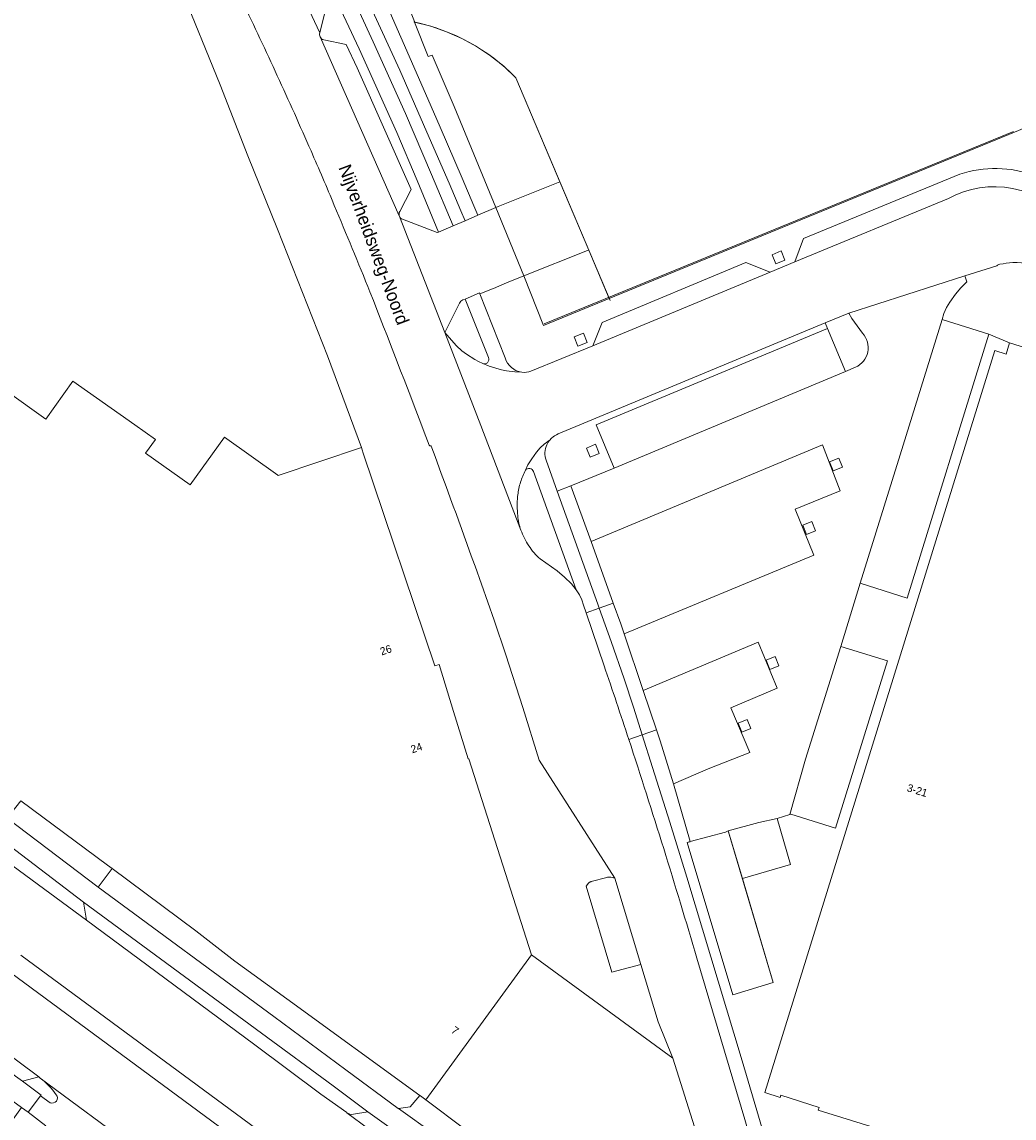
# Model space of a CAD drawing. Header units: metres. Extents: x 151448 to 154749, y 463108 to 465296.
# Tile 280 of 449: x 154207 to 154304, y 463600 to 463706. Entities that reach past the tile are written whole.
import ezdxf
from ezdxf.enums import TextEntityAlignment as Align

# ---------------------------------------------------------------- set-up
doc = ezdxf.new("R2010")
doc.units = ezdxf.units.M
for name, color, linetype, lineweight in [('B-PV-GR-GROENVOORZIENING-GV', 253, 'Continuous', 9), ('B-PV-GR-HAAG-GV', 253, 'Continuous', 9), ('B-PV-IE-TERREINAFSCHEIDING_KUNSTMATIG_HEKWERK-G', 253, 'Continuous', 9), ('B-PV-IE-TERREINAFSCHEIDING_KUNSTMATIG_MUUR-G', 253, 'Continuous', 9), ('B-PV-OG-BEBOUWING-GV', 1, 'Continuous', 9), ('B-PV-OG-BEBOUWING-T18', 2, 'Continuous', 9), ('B-PV-OG-TERREIN_BEGROEID-GV', 253, 'Continuous', 9), ('B-PV-OG-TERREIN_ERF-GV', 253, 'Continuous', 9), ('B-PV-OG-TOPOGRAFIE-T18', 2, 'Continuous', 9), ('B-PV-VH-GESLOTENVERHARDING_ASFALT-GV', 253, 'Continuous', 9), ('B-PV-VH-OPENVERHARDING_BETONSTRAATSTEEN-GV', 253, 'Continuous', 9), ('B-PV-VH-OPENVERHARDING_TEGEL-GV', 253, 'Continuous', 9)]:
    doc.layers.add(name, color=color, linetype=linetype, lineweight=lineweight)
doc.styles.add('Drong', font='txt', dxfattribs={"height": 1.8})

msp = doc.modelspace()

# ---------------------------------------------------------------- linework, layer by layer
at = {"layer": 'B-PV-GR-GROENVOORZIENING-GV', "flags": 128}
for points in [[(154281.459, 463683.116), (154281.103, 463684.008), (154280.212, 463683.65), (154280.569, 463682.76)], [(154262.263, 463675.137), (154261.907, 463676.029), (154261.016, 463675.671), (154261.373, 463674.781)], [(154263.435, 463664.345), (154263.079, 463665.237), (154262.188, 463664.879), (154262.545, 463663.989)], [(154287.036, 463663.014), (154286.68, 463663.906), (154285.789, 463663.548), (154286.146, 463662.658)], [(154284.433, 463656.853), (154284.077, 463657.745), (154283.186, 463657.387), (154283.543, 463656.497)], [(154280.887, 463643.745), (154280.531, 463644.637), (154279.64, 463644.279), (154279.997, 463643.389)], [(154278.17, 463637.637), (154277.814, 463638.529), (154276.923, 463638.171), (154277.28, 463637.281)]]:
    msp.add_lwpolyline(points, close=True, dxfattribs=at)
for points in [[(154195.53, 463621.853), (154197.531, 463620.407), (154236.567, 463591.585), (154237.723, 463593.229), (154207.295, 463615.656)], [(154240.993, 463600.438), (154237.627, 463602.952), (154230.655, 463608.083), (154213.386, 463620.791), (154213.684, 463619.048), (154229.869, 463607.026), (154236.417, 463602.163), (154238.936, 463600.352), (154238.941, 463600.348)], [(154209.186, 463603.703), (154209.031, 463603.817), (154207.445, 463603.42), (154209.264, 463602.063), (154209.204, 463601.983)], [(154209.204, 463601.983), (154210.145, 463601.321)], [(154239.581, 463600.191), (154240.993, 463600.438)]]:
    msp.add_lwpolyline(points, dxfattribs=at)
at = {"layer": 'B-PV-GR-GROENVOORZIENING-GV'}
for points in [[(154210.743, 463602.097, 0.0755577), (154209.186, 463603.703)], [(154210.145, 463601.321, 0.7729647), (154210.743, 463602.097)], [(154238.941, 463600.348, 0.1987434), (154239.581, 463600.191)]]:
    msp.add_lwpolyline(points, format="xyb", dxfattribs=at)
at = {"layer": 'B-PV-GR-HAAG-GV', "flags": 128}
for points in [[(154195.53, 463621.853), (154197.531, 463620.407), (154236.567, 463591.585), (154237.723, 463593.229), (154207.295, 463615.656)], [(154230.655, 463608.083), (154213.386, 463620.791), (154213.684, 463619.048), (154229.869, 463607.026), (154236.417, 463602.163), (154238.936, 463600.352), (154238.941, 463600.348)], [(154239.581, 463600.191), (154240.993, 463600.438), (154237.627, 463602.952), (154230.655, 463608.083)], [(154209.031, 463603.817), (154207.445, 463603.42), (154209.264, 463602.063), (154209.204, 463601.983), (154210.145, 463601.321)], [(154209.186, 463603.703), (154209.031, 463603.817)]]:
    msp.add_lwpolyline(points, dxfattribs=at)
at = {"layer": 'B-PV-GR-HAAG-GV'}
for points in [[(154210.743, 463602.097, 0.0755577), (154209.186, 463603.703)], [(154210.145, 463601.321, 0.7729647), (154210.743, 463602.097)], [(154238.941, 463600.348, 0.1987434), (154239.581, 463600.191)]]:
    msp.add_lwpolyline(points, format="xyb", dxfattribs=at)
at = {"layer": 'B-PV-IE-TERREINAFSCHEIDING_KUNSTMATIG_HEKWERK-G'}
msp.add_lwpolyline([(154255.357, 463700.83, 0.1477362), (154245.434, 463706.252)], format="xyb", dxfattribs=at)
at = {"layer": 'B-PV-IE-TERREINAFSCHEIDING_KUNSTMATIG_HEKWERK-G', "flags": 128}
for points in [[(154255.357, 463700.83), (154264.486, 463679.187)], [(154258.103, 463676.938), (154303.652, 463695.597)]]:
    msp.add_lwpolyline(points, dxfattribs=at)
at = {"layer": 'B-PV-IE-TERREINAFSCHEIDING_KUNSTMATIG_MUUR-G', "flags": 128}
msp.add_lwpolyline([(154275.684, 463627.58), (154275.948, 463627.713), (154280.337, 463612.991), (154276.422, 463611.79), (154271.986, 463626.57), (154272.255, 463626.661)], dxfattribs=at)
at = {"layer": 'B-PV-OG-BEBOUWING-GV', "flags": 128}
for points in [[(154347.558, 463581.104), (154369.924, 463653.116), (154368.817, 463653.459), (154369.155, 463654.56), (154303.265, 463675.093), (154302.928, 463673.998), (154301.822, 463674.343), (154279.526, 463602.298), (154281.009, 463601.837), (154281.075, 463602.046), (154284.777, 463600.863), (154284.692, 463600.587), (154294.41, 463597.593)], [(154207.302, 463630.64), (154215.723, 463624.367), (154216.149, 463624.05), (154224.283, 463617.991), (154228.072, 463615.072), (154233.115, 463611.405), (154246.035, 463602.011), (154246.09, 463601.971), (154246.607, 463601.595), (154256.854, 463615.687), (154250.795, 463634.714), (154250.73, 463634.694), (154249.304, 463639.308), (154247.899, 463643.855), (154247.489, 463643.728), (154240.541, 463664.377), (154240.437, 463664.687), (154240.353, 463664.937), (154232.267, 463662.202), (154232.25, 463662.254), (154227.061, 463665.937), (154223.736, 463661.289), (154219.412, 463664.371), (154220.385, 463665.695), (154218.359, 463667.128), (154212.34, 463671.385), (154209.711, 463667.668), (154201.946, 463673.23)]]:
    msp.add_lwpolyline(points, dxfattribs=at)
at = {"layer": 'B-PV-OG-TERREIN_BEGROEID-GV', "flags": 128}
for points in [[(154253.416, 463688.219), (154249.361, 463698.038), (154247.214, 463703.025), (154246.833, 463702.875), (154245.513, 463706.235), (154245.496, 463706.278), (154244.094, 463709.847), (154243.331, 463711.577), (154241.561, 463710.791), (154246.794, 463698.773), (154247.992, 463696.023), (154250.132, 463691.077), (154251.271, 463688.384), (154251.657, 463687.471)], [(154241.561, 463710.791), (154240.141, 463710.161), (154244.076, 463701.57), (154245.51, 463698.287), (154246.711, 463695.538), (154248.864, 463690.597), (154250.011, 463687.907), (154250.42, 463686.945), (154251.657, 463687.471), (154251.271, 463688.384), (154250.132, 463691.077), (154247.992, 463696.023), (154246.794, 463698.773)]]:
    msp.add_lwpolyline(points, close=True, dxfattribs=at)
for points in [[(154244.329, 463687.097), (154247.701, 463685.791), (154247.825, 463685.84), (154245.763, 463690.856), (154243.791, 463695.515), (154240.151, 463703.648), (154237.63, 463709.044), (154237.54, 463709.003), (154237.187, 463708.761), (154236.328, 463705.187)], [(154236.702, 463704.515), (154238.877, 463704.069), (154239.954, 463701.787), (154245.183, 463689.972), (154244.079, 463687.826)], [(154244.026, 463687.417), (154244.05, 463687.363)]]:
    msp.add_lwpolyline(points, dxfattribs=at)
at = {"layer": 'B-PV-OG-TERREIN_BEGROEID-GV'}
for points in [[(154236.328, 463705.187, 0.1942529), (154236.342, 463704.806)], [(154236.342, 463704.806, 0.2412254), (154236.702, 463704.515)], [(154244.079, 463687.826, 0.2032344), (154244.026, 463687.417)], [(154244.05, 463687.363, 0.2000176), (154244.329, 463687.097)]]:
    msp.add_lwpolyline(points, format="xyb", dxfattribs=at)
at = {"layer": 'B-PV-OG-TERREIN_ERF-GV', "flags": 128}
for points in [[(154245.496, 463706.278), (154245.513, 463706.235), (154247.088, 463705.829), (154248.624, 463705.293), (154250.11, 463704.631), (154251.536, 463703.848), (154252.892, 463702.949), (154254.169, 463701.941), (154255.357, 463700.83), (154259.615, 463690.734), (154262.417, 463684.092), (154264.401, 463679.387), (154303.759, 463695.53), (154316.541, 463700.924), (154343.585, 463788.282)], [(154201.946, 463673.23), (154209.711, 463667.668), (154212.34, 463671.385), (154218.359, 463667.128), (154220.385, 463665.695), (154219.412, 463664.371), (154223.736, 463661.289), (154227.061, 463665.937), (154232.25, 463662.254), (154232.267, 463662.202), (154240.353, 463664.937), (154237.078, 463673.831), (154232.203, 463686.115), (154229.331, 463693.249), (154226.638, 463700.138), (154222.809, 463709.613)], [(154289.007, 463676.027), (154287.972, 463677.45), (154287.676, 463677.983), (154285.361, 463677.02), (154285.586, 463676.479), (154287.354, 463672.306), (154288.304, 463672.724)]]:
    msp.add_lwpolyline(points, dxfattribs=at)
for points in [[(154253.416, 463688.219), (154253.642, 463688.32), (154259.615, 463690.734), (154255.357, 463700.83), (154254.169, 463701.941), (154252.892, 463702.949), (154251.536, 463703.848), (154250.11, 463704.631), (154248.624, 463705.293), (154247.088, 463705.829), (154245.513, 463706.235), (154246.833, 463702.875), (154247.214, 463703.025), (154249.361, 463698.038)], [(154262.417, 463684.092), (154259.615, 463690.734), (154253.642, 463688.32), (154253.416, 463688.219), (154256.136, 463681.609), (154262.286, 463684.04)], [(154262.417, 463684.092), (154262.286, 463684.04), (154256.136, 463681.609), (154258.037, 463676.777), (154264.401, 463679.387)], [(154255.74, 463594.72), (154269.625, 463584.457), (154274.989, 463591.684), (154270.587, 463605.636), (154256.854, 463615.687), (154246.607, 463601.595), (154246.09, 463601.971)]]:
    msp.add_lwpolyline(points, close=True, dxfattribs=at)
at = {"layer": 'B-PV-OG-TERREIN_ERF-GV'}
msp.add_lwpolyline([(154288.304, 463672.724, 0.5119029), (154289.007, 463676.027)], format="xyb", dxfattribs=at)
at = {"layer": 'B-PV-VH-GESLOTENVERHARDING_ASFALT-GV', "flags": 128}
for points in [[(154168.707, 463633.18), (154175.679, 463628.323), (154203.011, 463608.289), (154209.031, 463603.817), (154209.186, 463603.703), (154218.729, 463596.66), (154218.805, 463596.604), (154232.754, 463586.318), (154233.942, 463585.442), (154261.005, 463565.485), (154280.923, 463550.577), (154317.424, 463522.277), (154321.294, 463527.487), (154284.421, 463555.998), (154279.879, 463559.42), (154275.322, 463562.822), (154237.741, 463590.718)], [(154279.052, 463570.712), (154249.462, 463592.575), (154238.941, 463600.348), (154238.936, 463600.352), (154236.417, 463602.163), (154229.869, 463607.026), (154213.684, 463619.048), (154202.354, 463627.349)], [(154237.741, 463590.718), (154236.567, 463591.585), (154197.531, 463620.407), (154195.53, 463621.853)], [(154207.295, 463615.656), (154237.723, 463593.229), (154238.898, 463592.363), (154278.011, 463563.328), (154285.246, 463557.935), (154323.013, 463529.866), (154326.92, 463535.068), (154318.949, 463541.006), (154315.65, 463543.502)]]:
    msp.add_lwpolyline(points, dxfattribs=at)
at = {"layer": 'B-PV-VH-OPENVERHARDING_BETONSTRAATSTEEN-GV', "flags": 128}
for points in [[(154234.511, 463715.441), (154233.801, 463715.368), (154231.028, 463716.51), (154236.328, 463705.187), (154237.187, 463708.761), (154237.54, 463709.003), (154237.63, 463709.044), (154239.052, 463709.677), (154240.141, 463710.161), (154241.561, 463710.791), (154243.331, 463711.577), (154240.405, 463718.206), (154240.302, 463718.159), (154238.661, 463717.405), (154237.252, 463716.758), (154236.035, 463716.178)], [(154262.81, 463674.786), (154280.02, 463681.964), (154277.658, 463682.896), (154263.712, 463677.066)], [(154301.241, 463675.923), (154296.727, 463677.347), (154292.651, 463664.209), (154288.765, 463651.767), (154293.326, 463650.314)], [(154287.354, 463672.306), (154285.586, 463676.479), (154263.136, 463667.146), (154264.895, 463662.918)], [(154265.86, 463646.826), (154284.283, 463654.48), (154282.456, 463658.929), (154286.825, 463660.724), (154285.123, 463665.173), (154262.65, 463655.8), (154264.808, 463649.813), (154265.526, 463647.822)], [(154287.036, 463663.014), (154286.146, 463662.658), (154285.789, 463663.548), (154286.68, 463663.906)], [(154284.433, 463656.853), (154283.543, 463656.497), (154283.186, 463657.387), (154284.077, 463657.745)], [(154267.708, 463641.329), (154265.86, 463646.826), (154265.526, 463647.822), (154264.808, 463649.813), (154263.444, 463649.339), (154264.6, 463646.102), (154265.849, 463642.463), (154266.759, 463639.704), (154267.614, 463637.031), (154268.992, 463637.509)], [(154270.633, 463632.266), (154274.025, 463633.724), (154278.06, 463635.324), (154276.225, 463639.653), (154280.696, 463641.569), (154278.851, 463646.017), (154267.708, 463641.329), (154268.992, 463637.509), (154269.346, 463636.456)], [(154281.936, 463629.294), (154282.05, 463629.329), (154286.379, 463627.965), (154291.405, 463644.207), (154286.879, 463645.62), (154283.46, 463634.675)], [(154280.887, 463643.745), (154279.997, 463643.389), (154279.64, 463644.279), (154280.531, 463644.637)], [(154278.17, 463637.637), (154277.28, 463637.281), (154276.923, 463638.171), (154277.814, 463638.529)], [(154214.82, 463622.239), (154216.149, 463624.05), (154215.723, 463624.367), (154207.302, 463630.64), (154205.959, 463628.956)], [(154277.332, 463623.069), (154281.997, 463624.458), (154280.71, 463628.919), (154278.936, 463628.506), (154275.949, 463627.715)], [(154213.684, 463619.048), (154213.386, 463620.791), (154204.316, 463627.681), (154202.354, 463627.349)], [(154276.422, 463611.79), (154280.337, 463612.991), (154277.332, 463623.069), (154275.949, 463627.715), (154275.683, 463627.577), (154272.254, 463626.663), (154271.986, 463626.57)], [(154203.202, 463606.444), (154207.445, 463603.42), (154209.031, 463603.817), (154203.011, 463608.289)]]:
    msp.add_lwpolyline(points, close=True, dxfattribs=at)
for points in [[(154236.328, 463705.187), (154231.028, 463716.51)], [(154222.809, 463709.613), (154226.638, 463700.138), (154229.331, 463693.249), (154232.203, 463686.115), (154237.078, 463673.831), (154240.353, 463664.937), (154240.437, 463664.687), (154240.541, 463664.377), (154247.489, 463643.728), (154247.899, 463643.855), (154249.304, 463639.308), (154250.73, 463634.694), (154250.795, 463634.714), (154256.854, 463615.687)], [(154236.342, 463704.806), (154244.026, 463687.417)], [(154255.838, 463656.909), (154251.936, 463667.071), (154248.46, 463676.106), (154244.05, 463687.363), (154244.026, 463687.417), (154236.342, 463704.806)], [(154244.079, 463687.826), (154245.183, 463689.972), (154239.954, 463701.787), (154238.877, 463704.069), (154236.702, 463704.515)], [(154074.724, 463692.769), (154078.126, 463690.566), (154103.026, 463674.196), (154107.228, 463671.444), (154123.389, 463660.56), (154143.509, 463646.604), (154143.45, 463646.538), (154166.888, 463629.967), (154173.463, 463625.401), (154202.664, 463604.235), (154207.363, 463600.859), (154208.019, 463600.384), (154209.204, 463601.983), (154209.264, 463602.063), (154207.445, 463603.42), (154203.202, 463606.444)], [(154298.442, 463691.466), (154283.267, 463685.205), (154282.412, 463682.947)], [(154282.412, 463682.947), (154297.327, 463689.111), (154298.051, 463689.471), (154298.803, 463689.76), (154299.576, 463689.986), (154300.363, 463690.142), (154301.163, 463690.231), (154301.967, 463690.249), (154302.772, 463690.195), (154303.567, 463690.071), (154306.592, 463689.357), (154307.923, 463688.924), (154309.099, 463688.543), (154308.166, 463690.642), (154307.29, 463690.956), (154305.689, 463691.35)], [(154306.592, 463689.357), (154303.567, 463690.071), (154302.772, 463690.195), (154301.967, 463690.249), (154301.163, 463690.231), (154300.363, 463690.142), (154299.576, 463689.986), (154298.803, 463689.76), (154298.051, 463689.471), (154297.327, 463689.111), (154282.412, 463682.947), (154280.02, 463681.964), (154262.81, 463674.786)], [(154250.414, 463679.341), (154251.823, 463679.931), (154251.858, 463679.843), (154253.067, 463680.34), (154253.161, 463680.379), (154254.433, 463680.905), (154256.136, 463681.609), (154253.416, 463688.219), (154251.657, 463687.471), (154250.42, 463686.945)], [(154244.05, 463687.363), (154248.46, 463676.106), (154249.776, 463678.746)], [(154250.42, 463686.945), (154249.274, 463686.458), (154247.825, 463685.84), (154247.701, 463685.791), (154244.329, 463687.097)], [(154303.59, 463682.883), (154304.002, 463682.895), (154304.414, 463682.865), (154305.412, 463682.702)], [(154259.461, 463666.252), (154285.361, 463677.02), (154287.676, 463677.983), (154298.932, 463681.582), (154302.036, 463682.574)], [(154288.304, 463672.724), (154287.354, 463672.306), (154264.895, 463662.918), (154260.697, 463661.216), (154262.65, 463655.8), (154285.123, 463665.173), (154286.825, 463660.724), (154282.456, 463658.929), (154284.283, 463654.48), (154265.86, 463646.826), (154267.708, 463641.329), (154278.851, 463646.017), (154280.696, 463641.569), (154276.225, 463639.653), (154278.06, 463635.324), (154274.025, 463633.724), (154270.633, 463632.266), (154272.254, 463626.663), (154275.683, 463627.577), (154275.949, 463627.715), (154278.936, 463628.506), (154280.71, 463628.919), (154281.936, 463629.294), (154283.46, 463634.675), (154286.879, 463645.62), (154288.765, 463651.767), (154292.651, 463664.209), (154296.727, 463677.347), (154296.904, 463677.941), (154297.158, 463678.517), (154297.467, 463679.044), (154298.018, 463679.807), (154298.54, 463680.427), (154299.108, 463681.007), (154298.932, 463681.582), (154287.676, 463677.983), (154287.972, 463677.45), (154289.007, 463676.027)], [(154249.776, 463678.746), (154248.46, 463676.106), (154249.115, 463675.341), (154249.586, 463674.807), (154250.109, 463674.324), (154250.551, 463673.992), (154251.35, 463673.488), (154251.733, 463673.278), (154252.128, 463673.095)], [(154252.68, 463673.679), (154250.414, 463679.341)], [(154255.93, 463672.238), (154255.243, 463672.266), (154254.443, 463672.369), (154253.963, 463672.466), (154253.407, 463672.617), (154252.758, 463672.835), (154252.128, 463673.095), (154251.733, 463673.278), (154251.35, 463673.488), (154250.551, 463673.992), (154250.109, 463674.324), (154249.586, 463674.807), (154249.115, 463675.341), (154248.46, 463676.106), (154251.936, 463667.071), (154255.838, 463656.909)], [(154262.81, 463674.786), (154256.813, 463672.346)], [(154246.941, 463665.142), (154246.452, 463666.426)], [(154246.452, 463666.426), (154246.941, 463665.142)], [(154256.278, 463662.727), (154256.523, 463663.231), (154256.883, 463663.844), (154257.336, 463664.484), (154257.691, 463664.884), (154258.096, 463665.266), (154258.667, 463665.689)], [(154257.703, 463654.108), (154259.347, 463652.955), (154260.069, 463652.352), (154260.732, 463651.683), (154261.203, 463651.111), (154257.049, 463662.6)], [(154263.911, 463643.745), (154262.158, 463648.893), (154261.912, 463649.615), (154261.745, 463650.138), (154261.51, 463650.636), (154261.203, 463651.111), (154260.732, 463651.683), (154260.069, 463652.352), (154259.347, 463652.955), (154257.703, 463654.108)], [(154256.854, 463615.687), (154270.587, 463605.636), (154269.149, 463609.156), (154267.47, 463614.736), (154264.663, 463614.004), (154262.16, 463622.352), (154262.397, 463622.62), (154262.436, 463622.657), (154262.478, 463622.69), (154262.522, 463622.72), (154262.569, 463622.746), (154262.618, 463622.768), (154262.668, 463622.785), (154264.183, 463623.18), (154264.242, 463623.2), (154264.303, 463623.214), (154264.365, 463623.222), (154264.427, 463623.225), (154264.489, 463623.223), (154264.551, 463623.215), (154264.943, 463623.126), (154257.6, 463634.568), (154256.027, 463639.702), (154254.376, 463644.812), (154253.233, 463648.173), (154251.381, 463653.409)], [(154251.381, 463653.409), (154253.233, 463648.173), (154254.376, 463644.812), (154256.027, 463639.702), (154257.6, 463634.568), (154264.943, 463623.126), (154267.47, 463614.736), (154269.149, 463609.156), (154270.587, 463605.636), (154274.989, 463591.684), (154277.881, 463582.522), (154277.612, 463581.111), (154279.224, 463575.469), (154286.821, 463571.201)], [(154267.614, 463637.031), (154266.759, 463639.704), (154265.849, 463642.463), (154264.6, 463646.102), (154263.444, 463649.339), (154262.158, 463648.893), (154263.911, 463643.745)], [(154272.914, 463615.349), (154277.567, 463599.688), (154278.164, 463597.638), (154279.49, 463598.029), (154277.316, 463605.391), (154271.934, 463623.208), (154270.294, 463628.548), (154268.623, 463633.877), (154267.614, 463637.031), (154266.309, 463636.578)], [(154266.309, 463636.578), (154267.614, 463637.031)], [(154230.655, 463608.083), (154237.627, 463602.952), (154240.993, 463600.438), (154250.522, 463593.612), (154277.01, 463574.343), (154277.695, 463573.893), (154278.414, 463573.503), (154279.727, 463572.809), (154279.224, 463575.469), (154276.533, 463577.146), (154276.462, 463577.19), (154254.56, 463593.153), (154254.528, 463593.178), (154243.941, 463600.768), (154243.936, 463600.769), (154238.845, 463604.52), (154231.84, 463609.686), (154214.82, 463622.239), (154205.959, 463628.956), (154200.35, 463633.289)], [(154199.193, 463631.639), (154204.316, 463627.681), (154213.386, 463620.791), (154230.655, 463608.083)], [(154284.694, 463575.619), (154284.196, 463577.306), (154281.479, 463586.393), (154279.953, 463591.497), (154278.164, 463597.638), (154277.567, 463599.688), (154272.914, 463615.349)], [(154218.729, 463596.66), (154209.186, 463603.703)], [(154210.145, 463601.321), (154209.204, 463601.983), (154208.019, 463600.384), (154209.709, 463599.083)], [(154255.091, 463593.916), (154255.74, 463594.72), (154246.09, 463601.971), (154246.035, 463602.011), (154245.835, 463601.779), (154245.092, 463600.917), (154243.941, 463600.768)], [(154209.709, 463599.083), (154208.019, 463600.384), (154207.363, 463600.859), (154200.905, 463591.83), (154204.828, 463588.935), (154207.275, 463587.129), (154213.376, 463582.627), (154235.227, 463566.501), (154243.598, 463560.324), (154247.514, 463557.435), (154247.9, 463556.328), (154248.069, 463556.386), (154248.287, 463555.76), (154248.123, 463555.702), (154248.98, 463553.28), (154249.176, 463553.351), (154249.776, 463551.761)], [(154243.941, 463600.768), (154254.528, 463593.178)], [(154238.941, 463600.348), (154249.462, 463592.575)], [(154250.193, 463593.606), (154250.522, 463593.612), (154240.993, 463600.438), (154239.581, 463600.191)]]:
    msp.add_lwpolyline(points, dxfattribs=at)
at = {"layer": 'B-PV-VH-OPENVERHARDING_BETONSTRAATSTEEN-GV'}
for points in [[(154232.194, 463701.015, 0.0044209), (154228.798, 463708.252)], [(154228.798, 463708.252, -0.0044209), (154232.194, 463701.015)], [(154236.342, 463704.806, -0.1942529), (154236.328, 463705.187)], [(154236.702, 463704.515, -0.2412254), (154236.342, 463704.806)], [(154235.465, 463693.722, 0.0042044), (154232.194, 463701.015)], [(154232.194, 463701.015, -0.0042044), (154235.465, 463693.722)], [(154237.727, 463688.436, 0.0045218), (154235.465, 463693.722)], [(154235.465, 463693.722, -0.0045218), (154237.727, 463688.436)], [(154305.689, 463691.35, 0.166413), (154298.442, 463691.466)], [(154241.184, 463680.038, 0.0027611), (154237.727, 463688.436)], [(154237.727, 463688.436, -0.0027611), (154241.184, 463680.038)], [(154244.026, 463687.417, -0.2032344), (154244.079, 463687.826)], [(154244.329, 463687.097, -0.2000176), (154244.05, 463687.363)], [(154302.036, 463682.574, -0.1549296), (154302.32, 463682.716)], [(154302.32, 463682.716, -0.0259497), (154303.59, 463682.883)], [(154246.452, 463666.426, 0.0026464), (154241.184, 463680.038)], [(154241.184, 463680.038, -0.0026464), (154246.452, 463666.426)], [(154250.414, 463679.341, 0.2457544), (154249.776, 463678.746)], [(154249.776, 463678.746, -0.2457544), (154250.414, 463679.341)], [(154289.007, 463676.027, -0.5119029), (154288.304, 463672.724)], [(154252.128, 463673.095, 0.1226966), (154252.364, 463673.06)], [(154252.364, 463673.06, 0.1619817), (154252.581, 463673.163)], [(154252.581, 463673.163, 0.1523089), (154252.714, 463673.405)], [(154252.714, 463673.405, 0.1536375), (154252.68, 463673.679)], [(154256.813, 463672.346, -0.1200501), (154255.93, 463672.238)], [(154258.667, 463665.689, -0.0211173), (154258.806, 463665.834)], [(154258.806, 463665.834, -0.103543), (154259.461, 463666.252)], [(154247.055, 463665.088, -0.3687785), (154246.941, 463665.142)], [(154246.941, 463665.142, 0.3687785), (154247.055, 463665.088)], [(154247.136, 463665.048, 0.4207833), (154247.055, 463665.088)], [(154247.055, 463665.088, -0.4207833), (154247.136, 463665.048)], [(154251.381, 463653.409, 0.0025033), (154247.136, 463665.048)], [(154247.136, 463665.048, -0.0025033), (154251.381, 463653.409)], [(154256.208, 463662.59, 0.0415863), (154255.753, 463661.411)], [(154255.753, 463661.411, -0.0415863), (154256.208, 463662.59)], [(154256.278, 463662.727, 0.0901624), (154256.208, 463662.59)], [(154256.208, 463662.59, -0.0901624), (154256.278, 463662.727)], [(154257.049, 463662.6, 0.6006719), (154256.278, 463662.727)], [(154255.753, 463661.411, 0.0481524), (154255.519, 463660.166)], [(154255.519, 463660.166, -0.0481524), (154255.753, 463661.411)], [(154255.519, 463660.166, 0.0468007), (154255.526, 463658.307)], [(154255.526, 463658.307, -0.0468007), (154255.519, 463660.166)], [(154255.526, 463658.307, 0.0630019), (154255.838, 463656.909)], [(154255.838, 463656.909, -0.0630019), (154255.526, 463658.307)], [(154255.838, 463656.909, 0.0616148), (154256.6, 463655.391)], [(154256.6, 463655.391, -0.0616148), (154255.838, 463656.909)], [(154256.6, 463655.391, 0.0619919), (154257.703, 463654.108)], [(154257.703, 463654.108, -0.0619919), (154256.6, 463655.391)], [(154263.911, 463643.745, -0.0028035), (154266.309, 463636.578)], [(154266.309, 463636.578, 0.0028035), (154263.911, 463643.745)], [(154266.309, 463636.578, -0.0079028), (154272.914, 463615.349)], [(154272.914, 463615.349, 0.0079028), (154266.309, 463636.578)], [(154209.186, 463603.703, -0.0755577), (154210.743, 463602.097)], [(154210.743, 463602.097, -0.7729647), (154210.145, 463601.321)], [(154239.581, 463600.191, -0.1987434), (154238.941, 463600.348)]]:
    msp.add_lwpolyline(points, format="xyb", dxfattribs=at)
at = {"layer": 'B-PV-VH-OPENVERHARDING_TEGEL-GV', "flags": 128}
for points in [[(154249.274, 463686.458), (154247.17, 463691.422), (154244.642, 463697.342), (154241.508, 463704.317), (154239.052, 463709.677), (154237.63, 463709.044), (154240.151, 463703.648), (154243.791, 463695.515), (154245.763, 463690.856), (154247.825, 463685.84)], [(154239.052, 463709.677), (154241.508, 463704.317), (154244.642, 463697.342), (154247.17, 463691.422), (154249.274, 463686.458), (154250.42, 463686.945), (154250.011, 463687.907), (154248.864, 463690.597), (154246.711, 463695.538), (154245.51, 463698.287), (154244.076, 463701.57), (154240.141, 463710.161)], [(154281.459, 463683.116), (154280.569, 463682.76), (154280.212, 463683.65), (154281.103, 463684.008)], [(154262.263, 463675.137), (154261.373, 463674.781), (154261.016, 463675.671), (154261.907, 463676.029)], [(154263.435, 463664.345), (154262.545, 463663.989), (154262.188, 463664.879), (154263.079, 463665.237)], [(154262.65, 463655.8), (154260.697, 463661.216), (154259.363, 463660.675), (154263.306, 463649.726), (154263.444, 463649.339), (154264.808, 463649.813)], [(154246.035, 463602.011), (154233.115, 463611.405), (154228.072, 463615.072), (154224.283, 463617.991), (154216.149, 463624.05), (154214.82, 463622.239), (154231.84, 463609.686), (154238.845, 463604.52), (154243.936, 463600.769), (154243.941, 463600.768), (154245.092, 463600.917), (154245.835, 463601.779)], [(154264.663, 463614.004), (154267.47, 463614.736), (154264.943, 463623.126), (154264.551, 463623.215), (154264.489, 463623.223), (154264.427, 463623.225), (154264.365, 463623.222), (154264.303, 463623.214), (154264.242, 463623.2), (154264.183, 463623.18), (154262.668, 463622.785), (154262.618, 463622.768), (154262.569, 463622.746), (154262.522, 463622.72), (154262.478, 463622.69), (154262.436, 463622.657), (154262.397, 463622.62), (154262.16, 463622.352)]]:
    msp.add_lwpolyline(points, close=True, dxfattribs=at)
for points in [[(154315.796, 463691.99), (154316.578, 463694.33), (154318.958, 463700.083), (154316.541, 463700.924), (154303.759, 463695.53), (154264.401, 463679.387), (154258.037, 463676.777), (154256.136, 463681.609), (154254.433, 463680.905), (154253.161, 463680.379), (154253.067, 463680.34), (154251.858, 463679.843), (154254.322, 463673.631)], [(154256.813, 463672.346), (154262.81, 463674.786), (154263.712, 463677.066), (154277.658, 463682.896), (154280.02, 463681.964), (154282.412, 463682.947), (154283.267, 463685.205), (154298.442, 463691.466)], [(154305.412, 463682.702), (154304.414, 463682.865), (154304.002, 463682.895), (154303.59, 463682.883)], [(154302.036, 463682.574), (154298.932, 463681.582), (154299.108, 463681.007), (154298.54, 463680.427), (154298.018, 463679.807), (154297.467, 463679.044), (154297.158, 463678.517), (154296.904, 463677.941), (154296.727, 463677.347), (154301.241, 463675.923), (154303.265, 463675.093), (154369.155, 463654.56), (154368.819, 463655.888), (154341.334, 463664.432), (154342.716, 463668.863), (154343.208, 463670.442)], [(154254.322, 463673.631), (154251.858, 463679.843), (154251.823, 463679.931), (154250.414, 463679.341), (154252.68, 463673.679)], [(154260.697, 463661.216), (154264.895, 463662.918), (154263.136, 463667.146), (154285.586, 463676.479), (154285.361, 463677.02), (154259.461, 463666.252)], [(154294.41, 463597.593), (154284.692, 463600.587), (154284.777, 463600.863), (154281.075, 463602.046), (154281.009, 463601.837), (154279.526, 463602.298), (154301.822, 463674.343), (154302.928, 463673.998), (154303.265, 463675.093), (154301.241, 463675.923), (154293.326, 463650.314), (154288.765, 463651.767), (154286.879, 463645.62), (154291.405, 463644.207), (154286.379, 463627.965), (154282.05, 463629.329), (154281.936, 463629.294), (154280.71, 463628.919), (154281.997, 463624.458), (154277.332, 463623.069), (154280.337, 463612.991), (154276.422, 463611.79), (154271.986, 463626.57), (154272.254, 463626.663), (154270.633, 463632.266), (154269.346, 463636.456), (154268.992, 463637.509), (154267.614, 463637.031), (154268.623, 463633.877), (154270.294, 463628.548), (154271.934, 463623.208), (154277.316, 463605.391), (154279.49, 463598.029)], [(154252.128, 463673.095), (154252.758, 463672.835), (154253.407, 463672.617), (154253.963, 463672.466), (154254.443, 463672.369), (154255.243, 463672.266), (154255.93, 463672.238)], [(154258.667, 463665.689), (154258.096, 463665.266), (154257.691, 463664.884), (154257.336, 463664.484), (154256.883, 463663.844), (154256.523, 463663.231), (154256.278, 463662.727)], [(154257.049, 463662.6), (154261.203, 463651.111), (154261.51, 463650.636), (154261.745, 463650.138), (154261.912, 463649.615), (154262.158, 463648.893), (154263.444, 463649.339), (154263.306, 463649.726), (154259.363, 463660.675), (154258.274, 463663.7)], [(154258.274, 463663.7), (154259.363, 463660.675), (154260.697, 463661.216)]]:
    msp.add_lwpolyline(points, dxfattribs=at)
at = {"layer": 'B-PV-VH-OPENVERHARDING_TEGEL-GV'}
for points in [[(154298.442, 463691.466, -0.166413), (154305.689, 463691.35)], [(154302.32, 463682.716, 0.1549296), (154302.036, 463682.574)], [(154303.59, 463682.883, 0.0259497), (154302.32, 463682.716)], [(154252.364, 463673.06, -0.1226966), (154252.128, 463673.095)], [(154252.581, 463673.163, -0.1619817), (154252.364, 463673.06)], [(154252.714, 463673.405, -0.1523089), (154252.581, 463673.163)], [(154252.68, 463673.679, -0.1536375), (154252.714, 463673.405)], [(154254.322, 463673.631, 0.3082005), (154255.93, 463672.238)], [(154255.93, 463672.238, -0.3082005), (154254.322, 463673.631)], [(154255.93, 463672.238, 0.1200501), (154256.813, 463672.346)], [(154258.667, 463665.689, 0.0724034), (154258.349, 463665.192)], [(154258.349, 463665.192, -0.0724034), (154258.667, 463665.689)], [(154258.806, 463665.834, 0.0211173), (154258.667, 463665.689)], [(154259.461, 463666.252, 0.103543), (154258.806, 463665.834)], [(154258.349, 463665.192, 0.0959539), (154258.168, 463664.453)], [(154258.168, 463664.453, -0.0959539), (154258.349, 463665.192)], [(154258.168, 463664.453, 0.0957761), (154258.274, 463663.7)], [(154258.274, 463663.7, -0.0957761), (154258.168, 463664.453)], [(154256.278, 463662.727, -0.6006719), (154257.049, 463662.6)]]:
    msp.add_lwpolyline(points, format="xyb", dxfattribs=at)

# ---------------------------------------------------------------- texts
at = {"layer": 'B-PV-OG-BEBOUWING-T18', "style": 'Drong'}
for s, rotation, p in [('26', 18.7, (154242.724, 463645.267)), ('24', 19, (154245.697, 463635.773)), ('3-21', 342.8, (154294.312, 463631.635)), ('7', 324.4, (154249.448, 463608.325))]:
    msp.add_text(s, height=0.75, rotation=rotation, dxfattribs=at).set_placement(p, align=Align.MIDDLE)
at = {"layer": 'B-PV-OG-TOPOGRAFIE-T18', "style": 'Drong'}
msp.add_text('Nijverheidsweg-Noord', height=1.25, rotation=290.5, dxfattribs=at).set_placement((154241.424, 463684.577), align=Align.MIDDLE)

doc.saveas('drawing.dxf')
